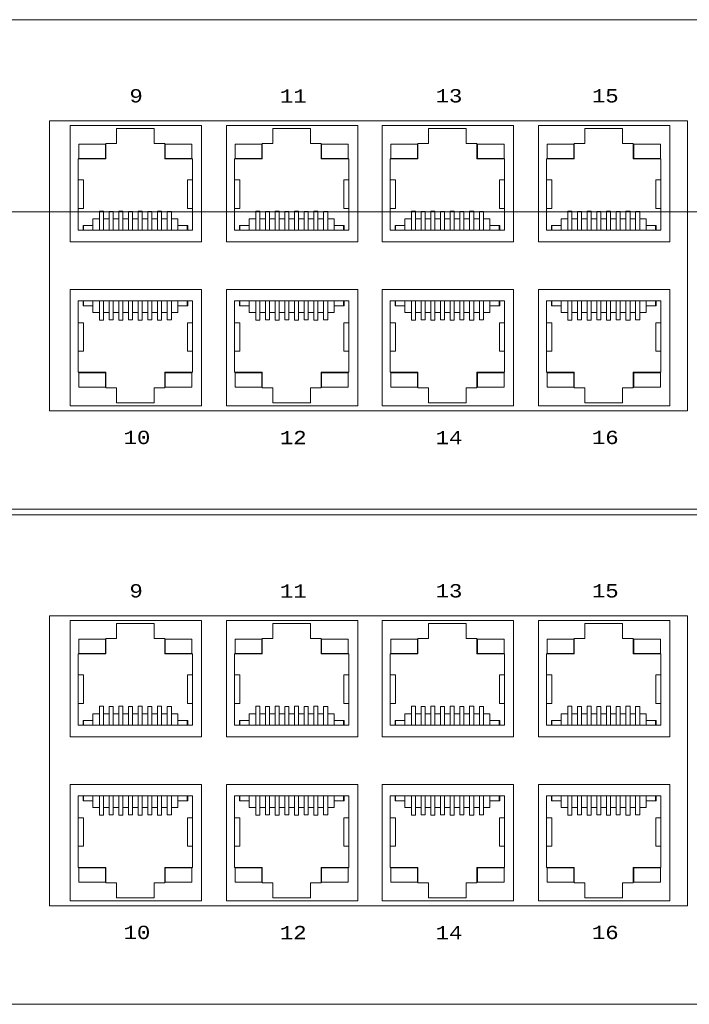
# Model space of a CAD drawing. Header units: millimetres. Extents: x -7023 to 53801, y 9849 to 33561.
# Tile 406 of 537: x 29368 to 29431, y 16562 to 16654. Entities that reach past the tile are written whole.
import ezdxf

# ---------------------------------------------------------------- set-up
doc = ezdxf.new("R2010")
doc.units = ezdxf.units.MM
doc.layers.add('IE_LAN', color=5, linetype='Continuous', lineweight=9)
doc.styles.get("Standard").update_dxf_attribs({"font": 'arial.ttf'})

# ---------------------------------------------------------------- blocks, each defined once
blk = doc.blocks.new('zw$794E')
at = {"layer": 'IE_LAN', "lineweight": 0}
blk.add_lwpolyline([(0, 0), (456.449, 0), (456.449, 41.926), (0, 41.926), (0, 0)], dxfattribs=at)
at = {"layer": 'IE_LAN', "color": 250, "lineweight": 5, "true_color": 0x1f1f1e}
blk.add_lwpolyline([(296.738, 33.259), (242.102, 33.259), (242.102, 8.434), (296.738, 8.434), (296.738, 33.259)], dxfattribs=at)
at = {"layer": 'IE_LAN', "color": 97, "lineweight": 5, "true_color": 0x3c9041}
for points in [[(243.881, 32.865), (255.12, 32.865), (255.12, 22.902), (243.881, 22.902), (243.881, 32.865)], [(251.06, 32.612), (247.851, 32.612)], [(247.851, 31.328), (247.851, 32.612)], [(251.06, 32.612), (251.06, 31.328)], [(257.264, 32.865), (268.502, 32.865), (268.502, 22.902), (257.264, 22.902), (257.264, 32.865)], [(264.443, 32.612), (261.234, 32.612)], [(261.234, 31.328), (261.234, 32.612)], [(264.443, 32.612), (264.443, 31.328)], [(270.592, 32.865), (281.831, 32.865), (281.831, 22.902), (270.592, 22.902), (270.592, 32.865)], [(277.771, 32.612), (274.562, 32.612)], [(274.562, 31.328), (274.562, 32.612)], [(277.771, 32.612), (277.771, 31.328)], [(283.975, 32.865), (295.213, 32.865), (295.213, 22.902), (283.975, 22.902), (283.975, 32.865)], [(291.154, 32.612), (287.945, 32.612)], [(287.945, 31.328), (287.945, 32.612)], [(291.154, 32.612), (291.154, 31.328)], [(246.926, 30.007), (246.926, 31.328)], [(247.851, 31.328), (246.926, 31.328)], [(251.993, 31.328), (251.06, 31.328)], [(251.993, 30.007), (251.993, 31.328)], [(260.309, 30.007), (260.309, 31.328)], [(261.234, 31.328), (260.309, 31.328)], [(265.376, 31.328), (264.443, 31.328)], [(265.376, 30.007), (265.376, 31.328)], [(273.637, 30.007), (273.637, 31.328)], [(274.562, 31.328), (273.637, 31.328)], [(278.704, 31.328), (277.771, 31.328)], [(278.704, 30.007), (278.704, 31.328)], [(287.02, 30.007), (287.02, 31.328)], [(287.945, 31.328), (287.02, 31.328)], [(292.087, 31.328), (291.154, 31.328)], [(292.087, 30.007), (292.087, 31.328)], [(246.926, 30.007), (244.567, 30.007)], [(244.567, 30.007), (244.567, 28.515)], [(254.344, 30.007), (251.993, 30.007)], [(254.344, 28.515), (254.344, 30.007)], [(260.309, 30.007), (257.95, 30.007)], [(257.95, 30.007), (257.95, 28.515)], [(267.726, 30.007), (265.376, 30.007)], [(267.726, 28.515), (267.726, 30.007)], [(273.637, 30.007), (271.278, 30.007)], [(271.278, 30.007), (271.278, 28.515)], [(281.055, 30.007), (278.704, 30.007)], [(281.055, 28.515), (281.055, 30.007)], [(287.02, 30.007), (284.661, 30.007)], [(284.661, 30.007), (284.661, 28.515)], [(294.437, 30.007), (292.087, 30.007)], [(294.437, 28.515), (294.437, 30.007)], [(244.567, 25.32), (244.567, 28.515)], [(245.022, 28.201), (244.567, 28.201)], [(245.022, 25.76), (245.022, 28.201)], [(254.344, 28.201), (253.933, 28.201)], [(253.933, 25.76), (253.933, 28.201)], [(254.344, 25.387), (254.344, 28.515)], [(257.95, 25.32), (257.95, 28.515)], [(258.405, 28.201), (257.95, 28.201)], [(258.405, 25.76), (258.405, 28.201)], [(267.726, 28.201), (267.316, 28.201)], [(267.316, 25.76), (267.316, 28.201)], [(267.726, 25.387), (267.726, 28.515)], [(271.278, 25.32), (271.278, 28.515)], [(271.733, 28.201), (271.278, 28.201)], [(271.733, 25.76), (271.733, 28.201)], [(281.055, 28.201), (280.644, 28.201)], [(280.644, 25.76), (280.644, 28.201)], [(281.055, 25.387), (281.055, 28.515)], [(284.661, 25.32), (284.661, 28.515)], [(285.116, 28.201), (284.661, 28.201)], [(285.116, 25.76), (285.116, 28.201)], [(294.437, 28.201), (294.027, 28.201)], [(294.027, 25.76), (294.027, 28.201)], [(294.437, 25.387), (294.437, 28.515)], [(245.022, 25.76), (244.567, 25.76)], [(244.567, 25.387), (244.567, 23.895)], [(246.38, 25.537), (246.717, 25.537)], [(246.38, 23.895), (246.38, 25.537)], [(246.717, 23.895), (246.717, 25.537)], [(247.553, 25.514), (247.209, 25.514)], [(247.209, 25.514), (247.209, 23.895)], [(247.553, 25.514), (247.553, 23.895)], [(248.038, 25.537), (248.381, 25.537)], [(248.038, 23.895), (248.038, 25.537)], [(248.381, 23.895), (248.381, 25.537)], [(249.209, 25.514), (248.873, 25.514)], [(248.873, 25.514), (248.873, 23.895)], [(249.209, 25.514), (249.209, 23.895)], [(249.702, 25.537), (250.045, 25.537)], [(249.702, 23.895), (249.702, 25.537)], [(250.045, 23.895), (250.045, 25.537)], [(250.873, 25.514), (250.53, 25.514)], [(250.53, 25.514), (250.53, 23.895)], [(250.873, 25.514), (250.873, 23.895)], [(251.366, 25.537), (251.71, 25.537)], [(251.366, 23.895), (251.366, 25.537)], [(251.71, 23.895), (251.71, 25.537)], [(252.538, 25.514), (252.194, 25.514)], [(252.194, 25.514), (252.194, 23.895)], [(252.538, 25.514), (252.538, 23.895)], [(254.344, 25.76), (253.933, 25.76)], [(254.344, 23.895), (254.344, 25.387)], [(258.405, 25.76), (257.95, 25.76)], [(257.95, 25.387), (257.95, 23.895)], [(259.763, 25.537), (260.1, 25.537)], [(259.763, 23.895), (259.763, 25.537)], [(260.1, 23.895), (260.1, 25.537)], [(260.936, 25.514), (260.592, 25.514)], [(260.592, 25.514), (260.592, 23.895)], [(260.936, 25.514), (260.936, 23.895)], [(261.421, 25.537), (261.764, 25.537)], [(261.421, 23.895), (261.421, 25.537)], [(261.764, 23.895), (261.764, 25.537)], [(262.593, 25.514), (262.256, 25.514)], [(262.256, 25.514), (262.256, 23.895)], [(262.593, 25.514), (262.593, 23.895)], [(263.085, 25.537), (263.428, 25.537)], [(263.085, 23.895), (263.085, 25.537)], [(263.428, 23.895), (263.428, 25.537)], [(264.256, 25.514), (263.914, 25.514)], [(263.914, 25.514), (263.914, 23.895)], [(264.256, 25.514), (264.256, 23.895)], [(264.749, 25.537), (265.093, 25.537)], [(264.749, 23.895), (264.749, 25.537)], [(265.093, 23.895), (265.093, 25.537)], [(265.921, 25.514), (265.577, 25.514)], [(265.577, 25.514), (265.577, 23.895)], [(265.921, 25.514), (265.921, 23.895)], [(267.726, 25.76), (267.316, 25.76)], [(267.726, 23.895), (267.726, 25.387)], [(271.733, 25.76), (271.278, 25.76)], [(271.278, 25.387), (271.278, 23.895)], [(273.091, 25.537), (273.428, 25.537)], [(273.091, 23.895), (273.091, 25.537)], [(273.428, 23.895), (273.428, 25.537)], [(274.264, 25.514), (273.92, 25.514)], [(273.92, 25.514), (273.92, 23.895)], [(274.264, 25.514), (274.264, 23.895)], [(274.749, 25.537), (275.092, 25.537)], [(274.749, 23.895), (274.749, 25.537)], [(275.092, 23.895), (275.092, 25.537)], [(275.92, 25.514), (275.584, 25.514)], [(275.584, 25.514), (275.584, 23.895)], [(275.92, 25.514), (275.92, 23.895)], [(276.413, 25.537), (276.756, 25.537)], [(276.413, 23.895), (276.413, 25.537)], [(276.756, 23.895), (276.756, 25.537)], [(277.584, 25.514), (277.241, 25.514)], [(277.241, 25.514), (277.241, 23.895)], [(277.584, 25.514), (277.584, 23.895)], [(278.077, 25.537), (278.421, 25.537)], [(278.077, 23.895), (278.077, 25.537)], [(278.421, 23.895), (278.421, 25.537)], [(279.249, 25.514), (278.905, 25.514)], [(278.905, 25.514), (278.905, 23.895)], [(279.249, 25.514), (279.249, 23.895)], [(281.055, 25.76), (280.644, 25.76)], [(281.055, 23.895), (281.055, 25.387)], [(285.116, 25.76), (284.661, 25.76)], [(284.661, 25.387), (284.661, 23.895)], [(286.474, 25.537), (286.811, 25.537)], [(286.474, 23.895), (286.474, 25.537)], [(286.811, 23.895), (286.811, 25.537)], [(287.647, 25.514), (287.303, 25.514)], [(287.303, 25.514), (287.303, 23.895)], [(287.647, 25.514), (287.647, 23.895)], [(288.132, 25.537), (288.475, 25.537)], [(288.132, 23.895), (288.132, 25.537)], [(288.475, 23.895), (288.475, 25.537)], [(289.304, 25.514), (288.967, 25.514)], [(288.967, 25.514), (288.967, 23.895)], [(289.304, 25.514), (289.304, 23.895)], [(289.796, 25.537), (290.139, 25.537)], [(289.796, 23.895), (289.796, 25.537)], [(290.139, 23.895), (290.139, 25.537)], [(290.967, 25.514), (290.625, 25.514)], [(290.625, 25.514), (290.625, 23.895)], [(290.967, 25.514), (290.967, 23.895)], [(291.46, 25.537), (291.804, 25.537)], [(291.46, 23.895), (291.46, 25.537)], [(291.804, 23.895), (291.804, 25.537)], [(292.632, 25.514), (292.288, 25.514)], [(292.288, 25.514), (292.288, 23.895)], [(292.632, 25.514), (292.632, 23.895)], [(294.437, 25.76), (294.027, 25.76)], [(294.437, 23.895), (294.437, 25.387)], [(246.38, 24.873), (245.828, 24.873)], [(245.828, 23.895), (245.828, 24.873)], [(247.209, 24.873), (246.717, 24.873)], [(248.038, 24.873), (247.553, 24.873)], [(248.873, 24.873), (248.381, 24.873)], [(249.702, 24.873), (249.209, 24.873)], [(250.53, 24.873), (250.045, 24.873)], [(251.366, 24.873), (250.873, 24.873)], [(252.194, 24.873), (251.71, 24.873)], [(253.082, 24.873), (252.538, 24.873)], [(253.082, 23.895), (253.082, 24.873)], [(259.763, 24.873), (259.211, 24.873)], [(259.211, 23.895), (259.211, 24.873)], [(260.592, 24.873), (260.1, 24.873)], [(261.421, 24.873), (260.936, 24.873)], [(262.256, 24.873), (261.764, 24.873)], [(263.085, 24.873), (262.593, 24.873)], [(263.914, 24.873), (263.428, 24.873)], [(264.749, 24.873), (264.256, 24.873)], [(265.577, 24.873), (265.093, 24.873)], [(266.466, 24.873), (265.921, 24.873)], [(266.466, 23.895), (266.466, 24.873)], [(273.091, 24.873), (272.539, 24.873)], [(272.539, 23.895), (272.539, 24.873)], [(273.92, 24.873), (273.428, 24.873)], [(274.749, 24.873), (274.264, 24.873)], [(275.584, 24.873), (275.092, 24.873)], [(276.413, 24.873), (275.92, 24.873)], [(277.241, 24.873), (276.756, 24.873)], [(278.077, 24.873), (277.584, 24.873)], [(278.905, 24.873), (278.421, 24.873)], [(279.793, 24.873), (279.249, 24.873)], [(279.793, 23.895), (279.793, 24.873)], [(286.474, 24.873), (285.922, 24.873)], [(285.922, 23.895), (285.922, 24.873)], [(287.303, 24.873), (286.811, 24.873)], [(288.132, 24.873), (287.647, 24.873)], [(288.967, 24.873), (288.475, 24.873)], [(289.796, 24.873), (289.304, 24.873)], [(290.625, 24.873), (290.139, 24.873)], [(291.46, 24.873), (290.967, 24.873)], [(292.288, 24.873), (291.804, 24.873)], [(293.177, 24.873), (292.632, 24.873)], [(293.177, 23.895), (293.177, 24.873)], [(244.567, 23.895), (254.344, 23.895)], [(244.978, 23.895), (244.567, 23.895)], [(245.828, 24.298), (244.978, 24.298)], [(244.978, 24.298), (244.978, 23.895)], [(245.015, 23.895), (245.015, 24.298)], [(253.941, 24.298), (253.082, 24.298)], [(253.896, 23.895), (253.896, 24.298)], [(253.941, 24.298), (253.941, 23.895)], [(254.344, 23.895), (253.941, 23.895)], [(257.95, 23.895), (267.726, 23.895)], [(258.361, 23.895), (257.95, 23.895)], [(259.211, 24.298), (258.361, 24.298)], [(258.361, 24.298), (258.361, 23.895)], [(258.398, 23.895), (258.398, 24.298)], [(267.324, 24.298), (266.466, 24.298)], [(267.279, 23.895), (267.279, 24.298)], [(267.324, 24.298), (267.324, 23.895)], [(267.726, 23.895), (267.324, 23.895)], [(271.278, 23.895), (281.055, 23.895)], [(271.689, 23.895), (271.278, 23.895)], [(272.539, 24.298), (271.689, 24.298)], [(271.689, 24.298), (271.689, 23.895)], [(271.726, 23.895), (271.726, 24.298)], [(280.652, 24.298), (279.793, 24.298)], [(280.607, 23.895), (280.607, 24.298)], [(280.652, 24.298), (280.652, 23.895)], [(281.055, 23.895), (280.652, 23.895)], [(284.661, 23.895), (294.437, 23.895)], [(285.072, 23.895), (284.661, 23.895)], [(285.922, 24.298), (285.072, 24.298)], [(285.072, 24.298), (285.072, 23.895)], [(285.109, 23.895), (285.109, 24.298)], [(294.035, 24.298), (293.177, 24.298)], [(293.99, 23.895), (293.99, 24.298)], [(294.035, 24.298), (294.035, 23.895)], [(294.437, 23.895), (294.035, 23.895)], [(243.881, 8.87), (255.12, 8.87), (255.12, 18.833), (243.881, 18.833), (243.881, 8.87)], [(257.264, 8.87), (268.502, 8.87), (268.502, 18.833), (257.264, 18.833), (257.264, 8.87)], [(270.592, 8.87), (281.831, 8.87), (281.831, 18.833), (270.592, 18.833), (270.592, 8.87)], [(283.975, 8.87), (295.213, 8.87), (295.213, 18.833), (283.975, 18.833), (283.975, 8.87)], [(244.567, 17.84), (254.344, 17.84)], [(244.567, 16.348), (244.567, 17.84)], [(244.978, 17.84), (244.567, 17.84)], [(244.978, 17.437), (244.978, 17.84)], [(245.015, 17.84), (245.015, 17.437)], [(245.828, 17.84), (245.828, 16.863)], [(246.38, 17.84), (246.38, 16.198)], [(246.717, 17.84), (246.717, 16.198)], [(247.209, 16.221), (247.209, 17.84)], [(247.553, 16.221), (247.553, 17.84)], [(248.038, 17.84), (248.038, 16.198)], [(248.381, 17.84), (248.381, 16.198)], [(248.873, 16.221), (248.873, 17.84)], [(249.209, 16.221), (249.209, 17.84)], [(249.702, 17.84), (249.702, 16.198)], [(250.045, 17.84), (250.045, 16.198)], [(250.53, 16.221), (250.53, 17.84)], [(250.873, 16.221), (250.873, 17.84)], [(251.366, 17.84), (251.366, 16.198)], [(251.71, 17.84), (251.71, 16.198)], [(252.194, 16.221), (252.194, 17.84)], [(252.538, 16.221), (252.538, 17.84)], [(253.082, 17.84), (253.082, 16.863)], [(253.896, 17.84), (253.896, 17.437)], [(253.941, 17.437), (253.941, 17.84)], [(254.344, 17.84), (253.941, 17.84)], [(254.344, 17.84), (254.344, 16.348)], [(257.95, 17.84), (267.726, 17.84)], [(257.95, 16.348), (257.95, 17.84)], [(258.361, 17.84), (257.95, 17.84)], [(258.361, 17.437), (258.361, 17.84)], [(258.398, 17.84), (258.398, 17.437)], [(259.211, 17.84), (259.211, 16.863)], [(259.763, 17.84), (259.763, 16.198)], [(260.1, 17.84), (260.1, 16.198)], [(260.592, 16.221), (260.592, 17.84)], [(260.936, 16.221), (260.936, 17.84)], [(261.421, 17.84), (261.421, 16.198)], [(261.764, 17.84), (261.764, 16.198)], [(262.256, 16.221), (262.256, 17.84)], [(262.593, 16.221), (262.593, 17.84)], [(263.085, 17.84), (263.085, 16.198)], [(263.428, 17.84), (263.428, 16.198)], [(263.914, 16.221), (263.914, 17.84)], [(264.256, 16.221), (264.256, 17.84)], [(264.749, 17.84), (264.749, 16.198)], [(265.093, 17.84), (265.093, 16.198)], [(265.577, 16.221), (265.577, 17.84)], [(265.921, 16.221), (265.921, 17.84)], [(266.466, 17.84), (266.466, 16.863)], [(267.279, 17.84), (267.279, 17.437)], [(267.324, 17.437), (267.324, 17.84)], [(267.726, 17.84), (267.324, 17.84)], [(267.726, 17.84), (267.726, 16.348)], [(271.278, 17.84), (281.055, 17.84)], [(271.278, 16.348), (271.278, 17.84)], [(271.689, 17.84), (271.278, 17.84)], [(271.689, 17.437), (271.689, 17.84)], [(271.726, 17.84), (271.726, 17.437)], [(272.539, 17.84), (272.539, 16.863)], [(273.091, 17.84), (273.091, 16.198)], [(273.428, 17.84), (273.428, 16.198)], [(273.92, 16.221), (273.92, 17.84)], [(274.264, 16.221), (274.264, 17.84)], [(274.749, 17.84), (274.749, 16.198)], [(275.092, 17.84), (275.092, 16.198)], [(275.584, 16.221), (275.584, 17.84)], [(275.92, 16.221), (275.92, 17.84)], [(276.413, 17.84), (276.413, 16.198)], [(276.756, 17.84), (276.756, 16.198)], [(277.241, 16.221), (277.241, 17.84)], [(277.584, 16.221), (277.584, 17.84)], [(278.077, 17.84), (278.077, 16.198)], [(278.421, 17.84), (278.421, 16.198)], [(278.905, 16.221), (278.905, 17.84)], [(279.249, 16.221), (279.249, 17.84)], [(279.793, 17.84), (279.793, 16.863)], [(280.607, 17.84), (280.607, 17.437)], [(280.652, 17.437), (280.652, 17.84)], [(281.055, 17.84), (280.652, 17.84)], [(281.055, 17.84), (281.055, 16.348)], [(284.661, 17.84), (294.437, 17.84)], [(284.661, 16.348), (284.661, 17.84)], [(285.072, 17.84), (284.661, 17.84)], [(285.072, 17.437), (285.072, 17.84)], [(285.109, 17.84), (285.109, 17.437)], [(285.922, 17.84), (285.922, 16.863)], [(286.474, 17.84), (286.474, 16.198)], [(286.811, 17.84), (286.811, 16.198)], [(287.303, 16.221), (287.303, 17.84)], [(287.647, 16.221), (287.647, 17.84)], [(288.132, 17.84), (288.132, 16.198)], [(288.475, 17.84), (288.475, 16.198)], [(288.967, 16.221), (288.967, 17.84)], [(289.304, 16.221), (289.304, 17.84)], [(289.796, 17.84), (289.796, 16.198)], [(290.139, 17.84), (290.139, 16.198)], [(290.625, 16.221), (290.625, 17.84)], [(290.967, 16.221), (290.967, 17.84)], [(291.46, 17.84), (291.46, 16.198)], [(291.804, 17.84), (291.804, 16.198)], [(292.288, 16.221), (292.288, 17.84)], [(292.632, 16.221), (292.632, 17.84)], [(293.177, 17.84), (293.177, 16.863)], [(293.99, 17.84), (293.99, 17.437)], [(294.035, 17.437), (294.035, 17.84)], [(294.437, 17.84), (294.035, 17.84)], [(294.437, 17.84), (294.437, 16.348)], [(245.828, 17.437), (244.978, 17.437)], [(253.941, 17.437), (253.082, 17.437)], [(259.211, 17.437), (258.361, 17.437)], [(267.324, 17.437), (266.466, 17.437)], [(272.539, 17.437), (271.689, 17.437)], [(280.652, 17.437), (279.793, 17.437)], [(285.922, 17.437), (285.072, 17.437)], [(294.035, 17.437), (293.177, 17.437)], [(244.567, 16.415), (244.567, 13.221)], [(246.38, 16.863), (245.828, 16.863)], [(246.38, 16.198), (246.717, 16.198)], [(247.209, 16.863), (246.717, 16.863)], [(247.553, 16.221), (247.209, 16.221)], [(248.038, 16.863), (247.553, 16.863)], [(248.038, 16.198), (248.381, 16.198)], [(248.873, 16.863), (248.381, 16.863)], [(249.209, 16.221), (248.873, 16.221)], [(249.702, 16.863), (249.209, 16.863)], [(249.702, 16.198), (250.045, 16.198)], [(250.53, 16.863), (250.045, 16.863)], [(250.873, 16.221), (250.53, 16.221)], [(251.366, 16.863), (250.873, 16.863)], [(251.366, 16.198), (251.71, 16.198)], [(252.194, 16.863), (251.71, 16.863)], [(252.538, 16.221), (252.194, 16.221)], [(253.082, 16.863), (252.538, 16.863)], [(254.344, 16.348), (254.344, 13.221)], [(257.95, 16.415), (257.95, 13.221)], [(259.763, 16.863), (259.211, 16.863)], [(259.763, 16.198), (260.1, 16.198)], [(260.592, 16.863), (260.1, 16.863)], [(260.936, 16.221), (260.592, 16.221)], [(261.421, 16.863), (260.936, 16.863)], [(261.421, 16.198), (261.764, 16.198)], [(262.256, 16.863), (261.764, 16.863)], [(262.593, 16.221), (262.256, 16.221)], [(263.085, 16.863), (262.593, 16.863)], [(263.085, 16.198), (263.428, 16.198)], [(263.914, 16.863), (263.428, 16.863)], [(264.256, 16.221), (263.914, 16.221)], [(264.749, 16.863), (264.256, 16.863)], [(264.749, 16.198), (265.093, 16.198)], [(265.577, 16.863), (265.093, 16.863)], [(265.921, 16.221), (265.577, 16.221)], [(266.466, 16.863), (265.921, 16.863)], [(267.726, 16.348), (267.726, 13.221)], [(271.278, 16.415), (271.278, 13.221)], [(273.091, 16.863), (272.539, 16.863)], [(273.091, 16.198), (273.428, 16.198)], [(273.92, 16.863), (273.428, 16.863)], [(274.264, 16.221), (273.92, 16.221)], [(274.749, 16.863), (274.264, 16.863)], [(274.749, 16.198), (275.092, 16.198)], [(275.584, 16.863), (275.092, 16.863)], [(275.92, 16.221), (275.584, 16.221)], [(276.413, 16.863), (275.92, 16.863)], [(276.413, 16.198), (276.756, 16.198)], [(277.241, 16.863), (276.756, 16.863)], [(277.584, 16.221), (277.241, 16.221)], [(278.077, 16.863), (277.584, 16.863)], [(278.077, 16.198), (278.421, 16.198)], [(278.905, 16.863), (278.421, 16.863)], [(279.249, 16.221), (278.905, 16.221)], [(279.793, 16.863), (279.249, 16.863)], [(281.055, 16.348), (281.055, 13.221)], [(284.661, 16.415), (284.661, 13.221)], [(286.474, 16.863), (285.922, 16.863)], [(286.474, 16.198), (286.811, 16.198)], [(287.303, 16.863), (286.811, 16.863)], [(287.647, 16.221), (287.303, 16.221)], [(288.132, 16.863), (287.647, 16.863)], [(288.132, 16.198), (288.475, 16.198)], [(288.967, 16.863), (288.475, 16.863)], [(289.304, 16.221), (288.967, 16.221)], [(289.796, 16.863), (289.304, 16.863)], [(289.796, 16.198), (290.139, 16.198)], [(290.625, 16.863), (290.139, 16.863)], [(290.967, 16.221), (290.625, 16.221)], [(291.46, 16.863), (290.967, 16.863)], [(291.46, 16.198), (291.804, 16.198)], [(292.288, 16.863), (291.804, 16.863)], [(292.632, 16.221), (292.288, 16.221)], [(293.177, 16.863), (292.632, 16.863)], [(294.437, 16.348), (294.437, 13.221)], [(245.022, 15.974), (244.567, 15.974)], [(245.022, 15.974), (245.022, 13.534)], [(254.344, 15.974), (253.933, 15.974)], [(253.933, 15.974), (253.933, 13.534)], [(258.405, 15.974), (257.95, 15.974)], [(258.405, 15.974), (258.405, 13.534)], [(267.726, 15.974), (267.316, 15.974)], [(267.316, 15.974), (267.316, 13.534)], [(271.733, 15.974), (271.278, 15.974)], [(271.733, 15.974), (271.733, 13.534)], [(281.055, 15.974), (280.644, 15.974)], [(280.644, 15.974), (280.644, 13.534)], [(285.116, 15.974), (284.661, 15.974)], [(285.116, 15.974), (285.116, 13.534)], [(294.437, 15.974), (294.027, 15.974)], [(294.027, 15.974), (294.027, 13.534)], [(245.022, 13.534), (244.567, 13.534)], [(254.344, 13.534), (253.933, 13.534)], [(258.405, 13.534), (257.95, 13.534)], [(267.726, 13.534), (267.316, 13.534)], [(271.733, 13.534), (271.278, 13.534)], [(281.055, 13.534), (280.644, 13.534)], [(285.116, 13.534), (284.661, 13.534)], [(294.437, 13.534), (294.027, 13.534)], [(244.567, 11.729), (244.567, 13.221)], [(254.344, 13.221), (254.344, 11.729)], [(257.95, 11.729), (257.95, 13.221)], [(267.726, 13.221), (267.726, 11.729)], [(271.278, 11.729), (271.278, 13.221)], [(281.055, 13.221), (281.055, 11.729)], [(284.661, 11.729), (284.661, 13.221)], [(294.437, 13.221), (294.437, 11.729)], [(246.926, 11.729), (244.567, 11.729)], [(246.926, 11.729), (246.926, 10.408)], [(251.993, 11.729), (251.993, 10.408)], [(254.344, 11.729), (251.993, 11.729)], [(260.309, 11.729), (257.95, 11.729)], [(260.309, 11.729), (260.309, 10.408)], [(265.376, 11.729), (265.376, 10.408)], [(267.726, 11.729), (265.376, 11.729)], [(273.637, 11.729), (271.278, 11.729)], [(273.637, 11.729), (273.637, 10.408)], [(278.704, 11.729), (278.704, 10.408)], [(281.055, 11.729), (278.704, 11.729)], [(287.02, 11.729), (284.661, 11.729)], [(287.02, 11.729), (287.02, 10.408)], [(292.087, 11.729), (292.087, 10.408)], [(294.437, 11.729), (292.087, 11.729)], [(247.851, 10.408), (246.926, 10.408)], [(247.851, 10.408), (247.851, 9.123)], [(251.993, 10.408), (251.06, 10.408)], [(251.06, 9.123), (251.06, 10.408)], [(261.234, 10.408), (260.309, 10.408)], [(261.234, 10.408), (261.234, 9.123)], [(265.376, 10.408), (264.443, 10.408)], [(264.443, 9.123), (264.443, 10.408)], [(274.562, 10.408), (273.637, 10.408)], [(274.562, 10.408), (274.562, 9.123)], [(278.704, 10.408), (277.771, 10.408)], [(277.771, 9.123), (277.771, 10.408)], [(287.945, 10.408), (287.02, 10.408)], [(287.945, 10.408), (287.945, 9.123)], [(292.087, 10.408), (291.154, 10.408)], [(291.154, 9.123), (291.154, 10.408)], [(251.06, 9.123), (247.851, 9.123)], [(264.443, 9.123), (261.234, 9.123)], [(277.771, 9.123), (274.562, 9.123)], [(291.154, 9.123), (287.945, 9.123)]]:
    blk.add_lwpolyline(points, dxfattribs=at)
at = {"layer": 'IE_LAN', "color": 155, "lineweight": 5, "true_color": 0x466eb2}
for points in [[(244.613, 31.275), (246.888, 31.275), (246.888, 30.052), (244.613, 30.052), (244.613, 31.275)], [(252.023, 31.275), (254.306, 31.275), (254.306, 30.052), (252.023, 30.052), (252.023, 31.275)], [(257.996, 31.275), (260.271, 31.275), (260.271, 30.052), (257.996, 30.052), (257.996, 31.275)], [(265.406, 31.275), (267.689, 31.275), (267.689, 30.052), (265.406, 30.052), (265.406, 31.275)], [(271.324, 31.275), (273.599, 31.275), (273.599, 30.052), (271.324, 30.052), (271.324, 31.275)], [(278.734, 31.275), (281.017, 31.275), (281.017, 30.052), (278.734, 30.052), (278.734, 31.275)], [(284.707, 31.275), (286.982, 31.275), (286.982, 30.052), (284.707, 30.052), (284.707, 31.275)], [(292.117, 31.275), (294.4, 31.275), (294.4, 30.052), (292.117, 30.052), (292.117, 31.275)], [(244.613, 10.459), (246.888, 10.459), (246.888, 11.684), (244.613, 11.684), (244.613, 10.459)], [(252.023, 10.459), (254.306, 10.459), (254.306, 11.684), (252.023, 11.684), (252.023, 10.459)], [(257.996, 10.459), (260.271, 10.459), (260.271, 11.684), (257.996, 11.684), (257.996, 10.459)], [(265.406, 10.459), (267.689, 10.459), (267.689, 11.684), (265.406, 11.684), (265.406, 10.459)], [(271.324, 10.459), (273.599, 10.459), (273.599, 11.684), (271.324, 11.684), (271.324, 10.459)], [(278.734, 10.459), (281.017, 10.459), (281.017, 11.684), (278.734, 11.684), (278.734, 10.459)], [(284.707, 10.459), (286.982, 10.459), (286.982, 11.684), (284.707, 11.684), (284.707, 10.459)], [(292.117, 10.459), (294.4, 10.459), (294.4, 11.684), (292.117, 11.684), (292.117, 10.459)]]:
    blk.add_lwpolyline(points, dxfattribs=at)
at = {"layer": 'IE_LAN', "color": 250, "lineweight": 5, "true_color": 0x1f1f1e}
blk.add_open_spline([(437.857, 0.998), (437.857, 0.446), (437.414, 0), (436.867, 0), (436.867, 0), (19.584, 0), (19.584, 0), (19.036, 0), (18.593, 0.446), (18.593, 0.998), (18.593, 0.998), (18.593, 40.93), (18.593, 40.93), (18.593, 41.481), (19.036, 41.926), (19.584, 41.926), (19.584, 41.926), (436.867, 41.926), (436.867, 41.926), (437.414, 41.926), (437.857, 41.481), (437.857, 40.93), (437.857, 40.93), (437.857, 0.998), (437.857, 0.998)], degree=3, knots=[0, 0, 0, 0, 1, 1, 1, 2, 2, 2, 3, 3, 3, 4, 4, 4, 5, 5, 5, 6, 6, 6, 7, 7, 7, 8, 8, 8, 8], dxfattribs=at)
at = {"layer": 'IE_LAN', "color": 97, "true_color": 0x269447, "char_height": 1.14292, "attachment_point": 7}
for s, insert in [('\\fCourier New|b0|i0|c0|p34;\\W1;9', (248.951, 34.821)), ('\\fCourier New|b0|i0|c0|p34;\\W1;11', (261.83, 34.821)), ('\\fCourier New|b0|i0|c0|p34;\\W1;13', (275.158, 34.821)), ('\\fCourier New|b0|i0|c0|p34;\\W1;15', (288.541, 34.821)), ('\\fCourier New|b0|i0|c0|p34;\\W1;10', (248.447, 5.569)), ('\\fCourier New|b0|i0|c0|p34;\\W1;12', (261.829, 5.569)), ('\\fCourier New|b0|i0|c0|p34;\\W1;14', (275.158, 5.569)), ('\\fCourier New|b0|i0|c0|p34;\\W1;16', (288.54, 5.569))]:
    blk.add_mtext(s, dxfattribs=dict(at, insert=insert))

msp = doc.modelspace()

# ---------------------------------------------------------------- linework, layer by layer
at = {"layer": 'IE_LAN', "color": 250, "lineweight": 5, "true_color": 0x1f1f1e}
msp.add_lwpolyline([(29612.417, 16636.225), (29106.634, 16636.225)], dxfattribs=at)

# ---------------------------------------------------------------- block references
at = {"layer": 'IE_LAN', "color": 3, "xscale": 1.1, "yscale": 1.1, "zscale": 1.1}
for p in [(29104.887, 16608.212), (29104.887, 16561.585)]:
    msp.add_blockref('zw$794E', p, dxfattribs=at)

doc.saveas('drawing.dxf')
